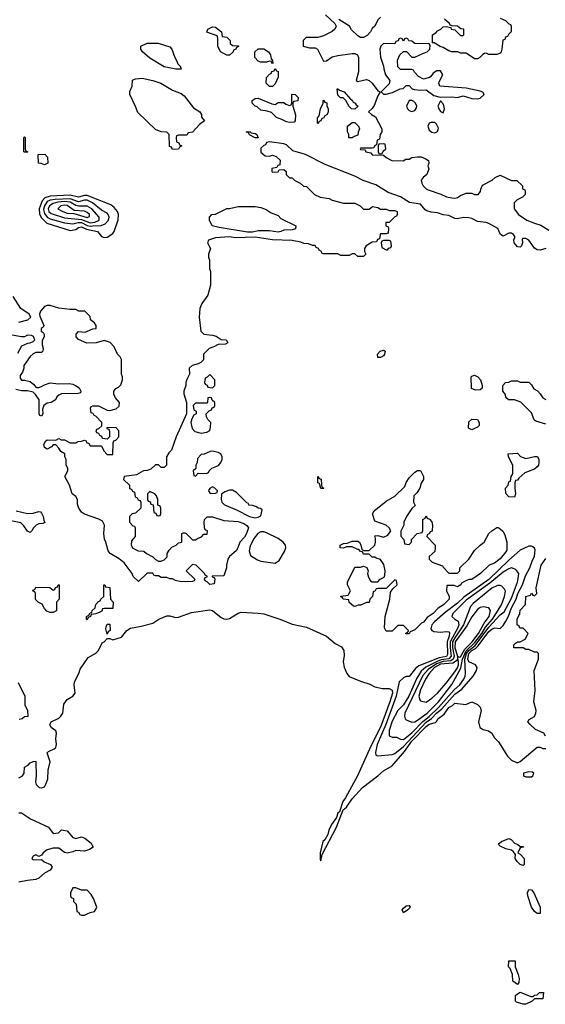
# Model space of a CAD drawing. Header units: inches. Extents: x 1793389 to 1900389, y 320802 to 470796.
# Tile 477 of 656: x 1853496 to 1857186, y 370928 to 377836. Entities that reach past the tile are written whole.
import ezdxf

# ---------------------------------------------------------------- set-up
doc = ezdxf.new("R2010")
doc.units = ezdxf.units.IN
doc.header["$MEASUREMENT"] = 0
doc.layers.add('B8357', color=7, linetype='Continuous')

msp = doc.modelspace()

# ---------------------------------------------------------------- linework, layer by layer
at = {"layer": 'B8357', "color": 2}
for points, elevation in [([(1855644, 377870), (1855708, 377810), (1855718, 377790), (1855708, 377770), (1855690, 377752), (1855630, 377722), (1855590, 377712), (1855508.4, 377711.6), (1855486, 377690), (1855486, 377650), (1855530, 377638), (1855570, 377638), (1855586, 377630), (1855630, 377546), (1855650, 377548), (1855690, 377575.3), (1855730, 377584), (1855830, 377599), (1855850, 377598), (1855868.7, 377588.7), (1855874, 377570), (1855874, 377470), (1855858, 377410), (1855870, 377402), (1855930, 377416), (1855950, 377409.3), (1855971.8, 377391.8), (1856010, 377338), (1856026, 377330), (1856010, 377302), (1855985.6, 377234.4), (1855970, 377212), (1855946, 377190), (1855966, 377170), (1855994.6, 377154.6), (1856038, 377070), (1856038, 377050), (1856026, 377030), (1856022, 376998), (1856006, 376990), (1856002, 376958), (1855990, 376954), (1855982, 376938), (1855970, 376934), (1855890, 376934), (1855886, 376930), (1855890, 376926), (1855922, 376922), (1855926, 376910), (1855962, 376902), (1855970, 376888), (1856050, 376886), (1856068.4, 376868.4), (1856109.1, 376849.1), (1856190, 376846), (1856203.6, 376856.4), (1856230, 376858), (1856250, 376868.7), (1856290, 376874), (1856313.6, 376873.6), (1856343.1, 376863.1), (1856367.3, 376847.3), (1856368, 376830), (1856362, 376810), (1856368.7, 376790), (1856354, 376750), (1856328.7, 376730), (1856315.3, 376710), (1856319, 376690), (1856329.4, 376669.4), (1856349.4, 376649.4), (1856363.2, 376643.2), (1856452.5, 376612.5), (1856492.9, 376592.9), (1856530, 376585.2), (1856550, 376584), (1856570, 376589), (1856590, 376602), (1856630, 376618), (1856670, 376618), (1856690, 376609), (1856714, 376610), (1856732, 376630), (1856732.7, 376647.3), (1856745.4, 376674.6), (1856814, 376710), (1856834, 376730), (1856870, 376746), (1856950, 376708), (1856987.3, 376707.3), (1857026, 376670), (1857026, 376650), (1857042, 376642), (1857046, 376630), (1857046, 376610), (1857026, 376590), (1856988.9, 376571.1), (1856968, 376550), (1856968, 376510), (1856999, 376470), (1857057.2, 376430), (1857110, 376407.6), (1857155.3, 376395.3), (1857210, 376358.4)], 230), ([(1856030, 377854), (1856010, 377834), (1855988.4, 377791.6), (1855970, 377774), (1855958, 377750), (1855934.6, 377725.4), (1855910, 377712), (1855890, 377712), (1855870, 377722), (1855825.4, 377765.4), (1855811.1, 377791.1), (1855736.9, 377836.9)], 230), ([(1856870, 377846), (1856906, 377830), (1856930, 377806), (1856942, 377802), (1856946, 377790), (1856946, 377750), (1856927.3, 377732.7), (1856922, 377718), (1856907.3, 377712.7), (1856902, 377698), (1856888.4, 377691.6), (1856882, 377630), (1856875.3, 377610), (1856870, 377602), (1856848.4, 377591.6), (1856790, 377592), (1856770, 377602), (1856760.4, 377599.6), (1856747.3, 377592.7), (1856726, 377570), (1856710, 377562), (1856690, 377562), (1856630, 377602), (1856590, 377602), (1856571.1, 377611.1), (1856530, 377611.3), (1856510, 377618), (1856470, 377641), (1856447.1, 377647.1), (1856406, 377674), (1856394, 377674), (1856394, 377730), (1856416.9, 377743.1), (1856430, 377758), (1856454, 377770), (1856470, 377786), (1856490, 377788), (1856522, 377782), (1856526, 377770), (1856550, 377766), (1856590, 377726), (1856610, 377726), (1856614, 377730), (1856614, 377770), (1856592.7, 377772.7), (1856570, 377791.3), (1856532.7, 377792.7), (1856518, 377798), (1856514, 377810), (1856479.6, 377839.6)], 230), ([(1857189.1, 376230.9), (1857150, 376218), (1857130, 376222), (1857110, 376232), (1857071, 376290), (1857050, 376301), (1857030, 376302), (1857023.1, 376296.9), (1857025.2, 376270), (1857019, 376250), (1857010, 376241), (1856990, 376242.8), (1856966.8, 376270), (1856966, 376294), (1856974, 376310), (1856962, 376330), (1856950, 376338), (1856930, 376338), (1856890, 376318), (1856872, 376330), (1856852, 376370), (1856790, 376406.8), (1856770, 376414), (1856710, 376421), (1856670, 376440.7), (1856650, 376444.9), (1856610, 376447.7), (1856570, 376438), (1856550, 376440.5), (1856510, 376462), (1856470, 376466), (1856430, 376480.7), (1856384.9, 376484.9), (1856355.2, 376495.2), (1856342.5, 376502.5), (1856310, 376541), (1856232.4, 376552.4), (1856170, 376594), (1856083.6, 376623.6), (1855997.6, 376677.6), (1855908.1, 376708.1), (1855850, 376738.8), (1855640.5, 376820.5), (1855502, 376890), (1855414.8, 376914.8), (1855370, 376958), (1855350, 376964.7), (1855250, 376978), (1855230, 376974), (1855222, 376958), (1855210, 376954), (1855190, 376934), (1855190, 376906), (1855220.4, 376880.4), (1855250, 376878), (1855270, 376886), (1855296.4, 376876.4), (1855326, 376850), (1855322, 376818), (1855307.3, 376812.7), (1855302, 376798), (1855267.3, 376792.7), (1855266, 376770), (1855270, 376766), (1855310, 376768), (1855318, 376782), (1855350, 376786), (1855366, 376770), (1855366, 376750), (1855390, 376726), (1855410, 376726), (1855428.4, 376708.4), (1855466, 376690), (1855488.4, 376668.4), (1855510, 376666), (1855566, 376610), (1855606, 376590), (1855670, 376582), (1855690, 376568.7), (1855768.9, 376548.9), (1855850, 376548), (1855886, 376530), (1855910, 376506), (1855950, 376506), (1855974, 376526), (1856010, 376518), (1856030, 376506), (1856070, 376506), (1856090, 376498), (1856130, 376498), (1856146, 376490), (1856146, 376470), (1856142, 376458), (1856130, 376454), (1856090, 376414), (1856066, 376414), (1856066, 376390), (1856082, 376382), (1856086, 376370), (1856082, 376338), (1856070, 376334), (1856030, 376334), (1856026, 376330), (1856022, 376298), (1856007.3, 376292.7), (1856002, 376278), (1855970, 376274), (1855928, 376250), (1855918, 376230), (1855918, 376210), (1855926, 376190), (1855910, 376174), (1855870, 376174), (1855850, 376194), (1855830, 376194), (1855810, 376182), (1855750, 376182), (1855730, 376194), (1855630, 376194), (1855618, 376198), (1855614, 376210), (1855598, 376218), (1855594, 376230), (1855578, 376238), (1855571.6, 376251.6), (1855552.7, 376252.7), (1855523.6, 376263.6), (1855490, 376264.7), (1855470, 376276), (1855410, 376286.8), (1855270, 376290.6), (1855149.1, 376310.9), (1855010, 376306.7), (1854970, 376313), (1854870, 376304.9), (1854822, 376290), (1854815.3, 376270), (1854835.3, 376230), (1854822, 376190), (1854822, 376170), (1854828.7, 376150), (1854828.7, 376090), (1854835.3, 376070), (1854834.6, 375974.6), (1854817.2, 375902.8), (1854774.6, 375845.4), (1854762, 375810), (1854755.3, 375750), (1854768.7, 375650), (1854790, 375628.7), (1854850, 375622.9), (1854874.9, 375614.9), (1854910, 375593.2), (1854946, 375590), (1854958, 375570), (1854940.4, 375559.6), (1854890, 375558), (1854860.2, 375539.8), (1854826, 375530), (1854786, 375490), (1854786, 375450), (1854768.4, 375431.6), (1854750, 375422), (1854706, 375410), (1854686, 375390), (1854688, 375350), (1854668.9, 375311.1), (1854662, 375290), (1854662, 375270), (1854648.7, 375230), (1854648.7, 375210), (1854668, 375150), (1854668, 375070), (1854594, 374910), (1854563.1, 374816.9), (1854543.1, 374796.9), (1854526, 374770), (1854526, 374710), (1854510, 374694), (1854490, 374694), (1854470, 374714), (1854450, 374714), (1854416.4, 374683.6), (1854390, 374672), (1854366, 374670), (1854316.4, 374643.6), (1854230, 374632), (1854226, 374610), (1854266, 374570), (1854267.3, 374547.3), (1854282, 374542), (1854287.3, 374527.3), (1854302, 374522), (1854307.3, 374487.3), (1854322, 374482), (1854327.3, 374467.3), (1854342, 374462), (1854346, 374450), (1854346, 374410), (1854310, 374374), (1854286, 374370), (1854266, 374350), (1854266, 374310), (1854290, 374286), (1854302, 374282), (1854306, 374270), (1854306, 374210), (1854280.4, 374179.6), (1854278, 374150), (1854290, 374128), (1854328.9, 374108.9), (1854367.3, 374107.3), (1854386, 374090), (1854430, 374068), (1854450, 374048), (1854470, 374038), (1854490, 374038), (1854510, 374046), (1854532, 374068), (1854532, 374090), (1854545.4, 374114.6), (1854565.4, 374134.6), (1854594, 374150), (1854610, 374166), (1854634, 374170), (1854634, 374230), (1854643.6, 374236.4), (1854656.4, 374236.4), (1854666, 374230), (1854710, 374186), (1854730, 374186), (1854743.6, 374196.4), (1854772.7, 374207.3), (1854790, 374226), (1854812.7, 374227.3), (1854814, 374250), (1854798, 374258), (1854794, 374270), (1854792, 374310), (1854794, 374330), (1854812.7, 374347.3), (1854850, 374348), (1854930, 374322), (1855030, 374315.3), (1855070, 374302), (1855090, 374288), (1855102, 374270), (1855089, 374230), (1855075.5, 374204.5), (1855042, 374170), (1855028.7, 374130), (1855015.3, 374110), (1854968, 374070), (1854958, 374050), (1854948, 374010), (1854948, 373990), (1854930, 373934), (1854847.3, 373932.7), (1854847.3, 373927.3), (1854862, 373922), (1854866, 373910), (1854862, 373878), (1854830, 373874), (1854812.7, 373892.7), (1854798, 373898), (1854794, 373910), (1854798, 373922), (1854812.7, 373927.3), (1854812.7, 373932.7), (1854798, 373938), (1854794, 373950), (1854734, 374010), (1854710, 374014), (1854666, 373970), (1854726, 373910), (1854722, 373898), (1854710, 373894), (1854630, 373892), (1854590, 373902), (1854570, 373912), (1854550, 373912), (1854530, 373922), (1854490, 373922), (1854470, 373934), (1854450, 373934), (1854438, 373938), (1854430, 373954), (1854390, 373954), (1854330, 373894), (1854292, 373930), (1854284.7, 373950), (1854230, 374024.7), (1854193.7, 374053.7), (1854132, 374090), (1854118, 374110), (1854102, 374170), (1854091.6, 374191.6), (1854086.8, 374230), (1854091.3, 374290), (1854076.9, 374316.9), (1854051.1, 374331.1), (1853950, 374366.8), (1853930, 374381), (1853910.8, 374410), (1853902.8, 374437.2), (1853902, 374470), (1853891.1, 374491.1), (1853864.7, 374510), (1853844.7, 374570), (1853812, 374630), (1853834, 374670), (1853834, 374690), (1853822, 374710), (1853822, 374750), (1853814, 374770), (1853814, 374790), (1853785.4, 374805.4), (1853772, 374830), (1853750, 374854), (1853730, 374854), (1853720.4, 374839.6), (1853690, 374822), (1853670, 374834), (1853665.4, 374854.6), (1853679.6, 374880.4), (1853690, 374888), (1853750, 374886), (1853770, 374898), (1853788.4, 374888.4), (1853810, 374888), (1853850, 374868), (1853890, 374868), (1853903.6, 374876.4), (1853930, 374878), (1853950, 374886), (1853962, 374882), (1853966, 374870), (1853982, 374862), (1853990, 374846), (1854070, 374846), (1854086, 374810), (1854110, 374786), (1854150, 374786), (1854152.7, 374867.3), (1854158, 374882), (1854170, 374886), (1854192, 374910), (1854191.6, 374951.6), (1854170, 374974), (1854107.3, 374972.7), (1854107.3, 374967.3), (1854122, 374962), (1854126, 374950), (1854126, 374910), (1854110, 374894), (1854078, 374898), (1854072.7, 374912.7), (1854058, 374918), (1854052.7, 374932.7), (1854038, 374938), (1854034, 374950), (1854038, 374962), (1854052.7, 374967.3), (1854072.7, 374987.3), (1854074, 375010), (1854030, 375054), (1854018, 375058), (1854012.7, 375072.7), (1853998, 375078), (1853994, 375110), (1853998, 375122), (1854010, 375126), (1854050, 375126), (1854110, 375095.3), (1854130, 375094), (1854174.4, 375105.6), (1854195.3, 375124.7), (1854198, 375150), (1854166.4, 375186.4), (1854158, 375210), (1854158, 375230), (1854170, 375248), (1854190, 375258), (1854205.4, 375274.6), (1854218, 375310), (1854218, 375330), (1854211.3, 375350), (1854211.1, 375451.1), (1854202, 375470), (1854182, 375490), (1854159.8, 375539.8), (1854130.7, 375570.7), (1854090, 375584.7), (1854032.1, 375567.9), (1853966.4, 375566.4), (1853910, 375592), (1853892, 375610), (1853892, 375630), (1853910, 375648), (1853956.9, 375643.1), (1854010, 375668), (1854034, 375670), (1854034, 375690), (1854022, 375710), (1853994, 375730), (1853990, 375754), (1853954, 375790), (1853911.6, 375791.6), (1853890, 375802), (1853850, 375802), (1853771.6, 375811.6), (1853710, 375831.3), (1853690, 375831.3), (1853670, 375824.7), (1853642, 375790), (1853635.3, 375770), (1853636.4, 375756.4), (1853666, 375690), (1853662, 375678), (1853646, 375670), (1853646, 375650), (1853662, 375642), (1853667.3, 375627.3), (1853668, 375610), (1853654.6, 375585.4), (1853654.6, 375554.6), (1853662, 375530), (1853658, 375510), (1853650, 375502), (1853610, 375502), (1853590, 375492), (1853570, 375472), (1853526, 375410), (1853526, 375390), (1853516.4, 375363.6), (1853500.4, 375339.6), (1853500.4, 375320.4), (1853510, 375308), (1853530, 375308), (1853570, 375298), (1853596.5, 375276.5), (1853610, 375258), (1853616.4, 375256.4), (1853630, 375255.3), (1853650, 375262), (1853670, 375275.3), (1853710, 375288.7), (1853770, 375282), (1853843.1, 375283.1), (1853870, 375279), (1853888, 375270), (1853912.9, 375252.9), (1853926, 375230), (1853922, 375218), (1853907.3, 375212.7), (1853790, 375212), (1853770, 375202), (1853758, 375190), (1853748, 375170), (1853718, 375150), (1853690, 375144.7), (1853666, 375130), (1853656.4, 375103.6), (1853658, 375070), (1853650, 375054), (1853638, 375058), (1853634, 375070), (1853632, 375170), (1853606.4, 375206.4), (1853590, 375222), (1853550, 375231.3), (1853510, 375231.3), (1853470, 375241)], 230), ([(1853490, 375714), (1853554, 375730), (1853574, 375750), (1853562, 375770), (1853504.7, 375810), (1853450, 375894)], 230), ([(1853483.6, 375496.4), (1853511.6, 375548.4), (1853552.7, 375567.3), (1853570, 375568), (1853590, 375578), (1853602, 375590), (1853592.7, 375612.7), (1853579.6, 375619.6), (1853550, 375622), (1853530, 375612), (1853510, 375612), (1853443.6, 375623.6)], 230), ([(1857190, 374998), (1857120.4, 375020.4), (1857108.4, 375028.4), (1857090, 375078), (1857013.6, 375153.6), (1856970, 375168), (1856928.4, 375168.4), (1856910, 375186), (1856907.3, 375207.3), (1856888, 375230), (1856888, 375270), (1856906, 375290), (1856930, 375292), (1856950, 375302), (1856990, 375302), (1857010, 375294), (1857070, 375292), (1857090, 375274), (1857106, 375246), (1857131.1, 375231.1), (1857150, 375212), (1857170, 375182), (1857190, 375172)], 226), ([(1853470.9, 374390.9), (1853550.8, 374370.8), (1853590, 374374), (1853630, 374384.7), (1853642, 374382), (1853650, 374374), (1853662, 374350), (1853664.7, 374324.7), (1853671.6, 374308.4), (1853659.6, 374300.4), (1853630, 374298), (1853611.1, 374288.9), (1853592, 374270), (1853582, 374250), (1853570, 374238), (1853550, 374248), (1853526, 374286), (1853505.2, 374305.2), (1853410, 374323.7)], 226), ([(1857188.7, 372810), (1857175.3, 372830), (1857116.5, 372856.5), (1857079, 372890), (1857064, 372910), (1857073.6, 372926.4), (1857111.6, 372948.4), (1857120.9, 372970), (1857122.7, 372990), (1857106, 373050), (1857116, 373130), (1857108.7, 373270), (1857138, 373350), (1857138, 373390), (1857130, 373398), (1857110, 373398), (1857070, 373418), (1857050, 373418), (1857030, 373428), (1856966, 373430), (1856966, 373450), (1856978, 373462), (1856990, 373472), (1857010, 373472), (1857046, 373490), (1857066, 373530), (1857030, 373566), (1857007.3, 373567.3), (1857002, 373582), (1856988, 373590), (1856989, 373630), (1857008, 373670), (1857010, 373694), (1857047.3, 373732.7), (1857049, 373790), (1857082, 373798), (1857090, 373812), (1857098, 373798), (1857110, 373794), (1857126, 373810), (1857122, 373850), (1857157.2, 374010), (1857190, 374054.8)], 226), ([(1853490, 372518), (1853515.3, 372530), (1853528.7, 372550), (1853528.9, 372591.1), (1853554.6, 372605.4), (1853570, 372622), (1853590, 372632), (1853610, 372634), (1853611.1, 372531.1), (1853606.8, 372490), (1853611.3, 372470), (1853634, 372450), (1853650, 372446), (1853670, 372454), (1853683.1, 372476.9), (1853694, 372510), (1853695.1, 372570), (1853709, 372629), (1853688.4, 372691.6), (1853698, 372702), (1853739.1, 372720.9), (1853749.2, 372730), (1853754.5, 372750), (1853749, 372790), (1853754, 372830), (1853750, 372846), (1853718, 372870), (1853708, 372890), (1853718, 372910), (1853770, 372934.8), (1853785.2, 372950), (1853798, 372970), (1853805.6, 373034.4), (1853830, 373066.8), (1853869.6, 373090.4), (1853886, 373110), (1853879.3, 373170), (1853881.2, 373190), (1853911.7, 373248.3), (1853921.5, 373278.5), (1853978, 373362), (1854030, 373391.3), (1854048.7, 373410), (1854075.3, 373464.7), (1854088.4, 373471.6), (1854110, 373494), (1854130, 373494), (1854150, 373484.7), (1854210, 373504.7), (1854249.2, 373550.8), (1854273.2, 373566.8), (1854350, 373580.7), (1854430, 373603), (1854474, 373630), (1854530, 373652.7), (1854550, 373653), (1854590, 373641.6), (1854610, 373643.8), (1854703.3, 373676.7), (1854830, 373695.5), (1854850.4, 373690.4), (1854910, 373642), (1854930, 373631.8), (1854950, 373630.3), (1854970, 373634.6), (1855030, 373673), (1855050, 373679.3), (1855170, 373672.2), (1855210, 373666.7), (1855328.5, 373628.5), (1855410, 373594), (1855510, 373574.8), (1855650, 373511.3), (1855710, 373458.8), (1855756.1, 373436.1), (1855773, 373410), (1855774.4, 373374.4), (1855767.7, 373330), (1855774, 373294), (1855793.4, 373250), (1855810, 373227.3), (1855890, 373194.4), (1855954.3, 373174.3), (1855990, 373156.4), (1856043.4, 373143.4), (1856090, 373142.6), (1856110, 373132.4), (1856112.7, 373110), (1856095.8, 373050), (1856030, 372871.8), (1855960.4, 372739.6), (1855868.5, 372530), (1855784.1, 372375.9), (1855764.9, 372350), (1855742, 372278), (1855730, 372268), (1855721, 372239), (1855684.9, 372190), (1855665.5, 372150), (1855659.8, 372120.2), (1855638, 372082), (1855624.9, 372070), (1855606.8, 371990), (1855604.7, 371944.7), (1855610, 371934), (1855620.4, 371979.6), (1855721.2, 372170), (1855767.3, 372292.7), (1855790, 372311.3), (1855829.4, 372370.6), (1855902, 372450), (1856010, 372530.6), (1856050, 372566), (1856110, 372600.4), (1856197.3, 372702.7), (1856250, 372773.4), (1856350, 372876.5), (1856370, 372894), (1856415.1, 372905), (1856425.2, 372914.8), (1856431.6, 372930), (1856476.6, 372963.4), (1856509.7, 373010), (1856535.6, 373024.4), (1856550, 373040.7), (1856629.5, 373030.5), (1856670, 373051.3), (1856710, 373032), (1856730, 373012), (1856736, 372990), (1856716.3, 372910), (1856727.3, 372870), (1856750, 372856.3), (1856787.3, 372847.3), (1856810, 372831.3), (1856830, 372798), (1856858, 372770), (1856922, 372670), (1856950, 372642), (1856983.6, 372623.6), (1856996.4, 372623.6), (1857010, 372632), (1857130, 372732), (1857150, 372732), (1857170, 372722), (1857190, 372722)], 226), ([(1853486, 373186), (1853532, 373090), (1853532, 373030), (1853552, 372990), (1853552.7, 372947.3), (1853530, 372946), (1853514, 372930), (1853492.7, 372927.3)], 226), ([(1853490, 372271.3), (1853510, 372271.3), (1853571, 372230), (1853698, 372170), (1853730, 372127.3), (1853768.9, 372131.1), (1853790, 372152), (1853830, 372144.7), (1853870, 372098.8), (1853890, 372090.8), (1853930, 372102), (1853954.6, 372094.6), (1853998, 372058), (1854012, 372030), (1853986, 372014), (1853950, 372002), (1853890, 372008), (1853870, 371998), (1853830, 371988.7), (1853810, 371994), (1853770, 372022.7), (1853730, 372023.7), (1853690, 372012.7), (1853661, 371990), (1853650, 371975.3), (1853630, 371966), (1853610, 371976), (1853590, 371968), (1853581, 371950), (1853590, 371941), (1853650, 371944.7), (1853667.9, 371927.9), (1853712, 371910), (1853724.7, 371890), (1853710.6, 371869.4), (1853670, 371849.2), (1853630, 371814), (1853610, 371804), (1853550, 371797.2), (1853490, 371784)], 222)]:
    msp.add_lwpolyline(points, dxfattribs=dict(at, elevation=elevation))
for points, elevation in [([(1854950, 377588), (1854906, 377610), (1854888, 377650), (1854887.3, 377707.3), (1854882, 377722), (1854810, 377748), (1854818, 377770), (1854850, 377786), (1854870, 377784.7), (1854912, 377750), (1854918, 377718), (1854950, 377714), (1854974, 377690), (1854974, 377670), (1854990, 377654), (1855032.7, 377652.7), (1855032.7, 377647.3), (1855018, 377642), (1855014, 377630), (1854998, 377622), (1854994, 377610), (1854970, 377588)], 230), ([(1854630, 377488), (1854591.3, 377488.7), (1854510, 377506), (1854410, 377565.2), (1854358, 377610), (1854346, 377630), (1854346, 377650), (1854390, 377671.3), (1854468.9, 377671.1), (1854550, 377644.7), (1854564.7, 377630), (1854584.7, 377570), (1854598, 377550), (1854606, 377526), (1854622, 377510)], 230), ([(1856210, 377706), (1856198, 377702), (1856190, 377686), (1856182, 377702), (1856170, 377706), (1856158, 377702), (1856152.7, 377687.3), (1856138, 377682), (1856130, 377666), (1856050, 377668), (1856032, 377650), (1856024.7, 377630), (1856030, 377574), (1856051.1, 377511.1), (1856051.6, 377491.6), (1856064.7, 377450), (1856094, 377410), (1856090, 377386), (1856034, 377330), (1856050, 377314), (1856070, 377314), (1856114, 377326), (1856168.4, 377351.6), (1856187.3, 377352.7), (1856210, 377374), (1856230, 377374), (1856251.6, 377351.6), (1856265.4, 377345.4), (1856310, 377341), (1856350, 377344.7), (1856404, 377304), (1856448.4, 377291.6), (1856530, 377294.8), (1856568.9, 377291.1), (1856610, 377301), (1856670, 377282.8), (1856710, 377281), (1856730, 377286), (1856758, 377310), (1856748.4, 377328.4), (1856730, 377335.3), (1856630, 377355.3), (1856446, 377370), (1856438, 377390), (1856440.4, 377399.6), (1856468, 377450), (1856450, 377478), (1856423.6, 377476.4), (1856399.6, 377460.4), (1856383.6, 377436.4), (1856374, 377430), (1856330, 377418), (1856296.4, 377436.4), (1856267.3, 377467.3), (1856262, 377482), (1856250, 377486), (1856170, 377486), (1856150, 377506), (1856148.4, 377551.6), (1856166, 377590), (1856190, 377614), (1856212.7, 377612.7), (1856250, 377574), (1856270, 377574), (1856330, 377602), (1856358, 377610), (1856375.3, 377630), (1856378, 377658), (1856370, 377666), (1856270, 377668), (1856250, 377686), (1856227.3, 377687.3), (1856222, 377702)], 230), ([(1855270, 377526), (1855262, 377542), (1855250, 377546), (1855230, 377538), (1855190, 377538), (1855170, 377546), (1855146, 377570), (1855146, 377610), (1855170, 377632), (1855210, 377631.3), (1855242, 377610), (1855258, 377590), (1855262, 377562), (1855272, 377550), (1855274, 377530)], 230), ([(1855250, 377368), (1855226, 377390), (1855228, 377430), (1855250, 377454), (1855262, 377458), (1855267.3, 377472.7), (1855282, 377478), (1855290, 377494), (1855298, 377478), (1855311.6, 377471.6), (1855311.6, 377431.6), (1855290, 377386), (1855270, 377368)], 230), ([(1854570, 376926), (1854562, 376942), (1854547.3, 376947.3), (1854546, 377030), (1854530, 377046), (1854488.4, 377048.4), (1854450, 377066), (1854324.7, 377184.7), (1854310, 377226), (1854268.7, 377310), (1854268.9, 377331.1), (1854286, 377370), (1854287.3, 377412.7), (1854310, 377422), (1854355.3, 377424.7), (1854430, 377410.4), (1854486, 377390), (1854570, 377342), (1854630, 377318.8), (1854650, 377301), (1854717.3, 377217.3), (1854762, 377190), (1854772, 377170), (1854772.7, 377152.7), (1854792.7, 377127.3), (1854759.6, 377100.4), (1854710, 377046), (1854678, 377042), (1854670, 377026), (1854610, 377026), (1854598, 377022), (1854594, 377010), (1854598, 376978), (1854612.7, 376972.7), (1854618, 376958), (1854634, 376950), (1854618, 376942), (1854610, 376928)], 230), ([(1855850, 377208), (1855826, 377210), (1855810, 377226), (1855786, 377270), (1855767.3, 377287.3), (1855748.4, 377288.4), (1855730, 377306), (1855726, 377350), (1855730, 377352), (1855742, 377342), (1855774, 377330), (1855818, 377278), (1855830, 377271.3), (1855836.9, 377256.9), (1855851.3, 377250), (1855858, 377238), (1855872, 377230)], 230), ([(1855390, 377115.3), (1855370, 377119), (1855336.5, 377136.5), (1855310, 377144), (1855298, 377150), (1855264, 377184), (1855234.6, 377194.6), (1855190, 377202), (1855164, 377224), (1855150, 377229), (1855128, 377250), (1855128, 377270), (1855150, 377282), (1855170, 377284.7), (1855265.4, 377245.4), (1855290, 377242), (1855310, 377254), (1855350, 377254), (1855363.6, 377243.6), (1855390, 377234), (1855402, 377238), (1855406, 377250), (1855406, 377310), (1855410, 377314), (1855430, 377312), (1855452, 377290), (1855450, 377266), (1855418, 377262), (1855414, 377250), (1855414, 377230), (1855431.6, 377168.4), (1855430, 377126), (1855422, 377118)], 230), ([(1855590, 377106), (1855586, 377110), (1855587.3, 377147.3), (1855598, 377162), (1855608.4, 377211.6), (1855626, 377250), (1855626, 377270), (1855630, 377272), (1855638, 377258), (1855651.6, 377251.6), (1855652.7, 377232.7), (1855662, 377210), (1855662, 377190), (1855654, 377170), (1855639.6, 377160.4), (1855630, 377146), (1855618, 377142), (1855610, 377126), (1855598, 377122)], 230), ([(1856250, 377268.7), (1856230, 377268), (1856211.3, 377230), (1856218, 377210), (1856230, 377198), (1856250, 377191.3), (1856270, 377198), (1856283.1, 377216.9), (1856284, 377230), (1856275.3, 377250), (1856263.1, 377263.1)], 230), ([(1856450, 377266), (1856432, 377230), (1856438, 377210), (1856450, 377192), (1856470, 377182), (1856479, 377210), (1856473.6, 377233.6), (1856470, 377246)], 230), ([(1855810, 377006), (1855806, 377010), (1855806, 377030), (1855798, 377050), (1855798, 377090), (1855830, 377114), (1855850, 377114), (1855874, 377090), (1855882, 377070), (1855872.7, 377047.3), (1855870, 377026), (1855843.6, 377016.4), (1855830, 377006)], 230), ([(1856410, 377115.3), (1856385.4, 377114.6), (1856371.1, 377108.9), (1856361, 377090), (1856370, 377062), (1856390, 377046), (1856410, 377042), (1856428.7, 377051.3), (1856434.6, 377065.4), (1856435.3, 377075.3), (1856423.1, 377103.1)], 230), ([(1855150, 377008), (1855108.7, 377028.7), (1855102, 377042), (1855086, 377050), (1855114, 377050), (1855122, 377042), (1855150, 377038), (1855162, 377030), (1855170, 377008)], 230), ([(1853530, 376906), (1853526, 376910), (1853526, 377010), (1853530, 377014), (1853534, 377010), (1853534, 376930), (1853538, 376918), (1853554, 376910), (1853550, 376906)], 230), ([(1856050, 376966), (1856018, 376962), (1856014, 376950), (1856014, 376910), (1856018, 376898), (1856030, 376894), (1856042, 376898), (1856047.3, 376912.7), (1856066, 376930), (1856062, 376962)], 230), ([(1853670, 376818), (1853647.3, 376827.3), (1853628.9, 376828.9), (1853626, 376890), (1853672.7, 376892.7), (1853691.6, 376871.6), (1853694, 376830), (1853690, 376826)], 230), ([(1853850, 376604.1), (1853710, 376597.8), (1853673.3, 376586.7), (1853653.8, 376566.2), (1853633.4, 376510), (1853634.2, 376474.2), (1853647.8, 376447.8), (1853687.8, 376407.8), (1853850, 376356.9), (1853890, 376363.9), (1853910, 376376.9), (1853930, 376382), (1853965.2, 376365.2), (1854042.8, 376350), (1854070, 376316), (1854090, 376307.3), (1854110, 376310.8), (1854150, 376336), (1854159.3, 376350), (1854187.8, 376432.2), (1854189.6, 376470), (1854182.9, 376490), (1854159.2, 376519.2), (1854136, 376536), (1853970, 376602.9), (1853950, 376602), (1853910, 376590.8)], 234), ([(1853850, 376579.9), (1853744.5, 376575.5), (1853710.7, 376569.3), (1853690, 376559.8), (1853669.6, 376530.4), (1853664.2, 376504.2), (1853670, 376476.4), (1853690, 376450.2), (1853710, 376437.8), (1853810, 376410.2), (1853870, 376404.6), (1853906.9, 376413.1), (1853930, 376412.3), (1853970, 376393.2), (1853990, 376387.6), (1854010, 376388.8), (1854067.6, 376392.4), (1854097.1, 376402.9), (1854120.4, 376430), (1854125.1, 376450), (1854117.6, 376470), (1854110, 376477.6), (1854070, 376500.5), (1854006.6, 376550), (1853970, 376569.8), (1853950, 376569.8), (1853910, 376558.6)], 238), ([(1853810, 376559.9), (1853764.8, 376555.2), (1853730, 376545.7), (1853704.9, 376530), (1853697.2, 376510), (1853701.3, 376490), (1853716.3, 376476.3), (1853810, 376445), (1853930, 376433.9), (1853990, 376411.7), (1854023.6, 376416.4), (1854050, 376427.8), (1854053.6, 376430), (1854053, 376450), (1854002.3, 376510), (1853970, 376528.8), (1853908.6, 376528.6), (1853890, 376533), (1853850, 376555.2)], 242), ([(1853810, 376534.3), (1853784, 376530), (1853764.9, 376510), (1853798, 376490), (1853830, 376479), (1853876.7, 376476.7), (1853970, 376449.3), (1853985.2, 376454.8), (1853985.6, 376470), (1853970, 376484.2), (1853950, 376492.7), (1853877.7, 376497.7), (1853830, 376532.2)], 246), ([(1855310, 376345.2), (1855250, 376355.1), (1855170, 376354), (1855130, 376345.2), (1855094.4, 376345.6), (1854897.2, 376377.2), (1854848, 376390), (1854828.4, 376428.4), (1854828, 376450), (1854846, 376470), (1854870, 376472), (1854950, 376511.3), (1854970, 376511.3), (1855030, 376524.7), (1855150, 376524.7), (1855190, 376518), (1855225.4, 376505.4), (1855262, 376482), (1855310, 376462), (1855330, 376442), (1855434, 376390), (1855431.6, 376368.4), (1855410, 376362), (1855350, 376359), (1855330, 376349)], 230), ([(1856090, 376286), (1856050, 376286), (1856038, 376282), (1856034, 376270), (1856038, 376238), (1856070, 376222), (1856078, 376222), (1856087.3, 376232.7), (1856102, 376238), (1856106, 376250), (1856102, 376282)], 230), ([(1856010, 375466), (1856008, 375490), (1856026, 375510), (1856050, 375518), (1856062, 375510), (1856058, 375490), (1856050, 375478), (1856030, 375466)], 226), ([(1854830, 375346), (1854812.7, 375327.3), (1854798, 375322), (1854794, 375290), (1854798, 375278), (1854812.7, 375272.7), (1854818, 375258), (1854850, 375254), (1854866, 375270), (1854866, 375310)], 230), ([(1856696.4, 375236.4), (1856667.3, 375247.3), (1856666, 375330), (1856670, 375334), (1856690, 375342), (1856712, 375330), (1856731.3, 375310), (1856742, 375270), (1856742, 375250), (1856730, 375238)], 226), ([(1854830, 375186), (1854818, 375182), (1854814, 375150), (1854810, 375146), (1854730, 375146), (1854714, 375130), (1854718, 375098), (1854734, 375090), (1854734, 375070), (1854719.6, 375060.4), (1854703.6, 375036.4), (1854698, 375010), (1854707.1, 374967.1), (1854726.4, 374946.4), (1854770, 374936), (1854810, 374942), (1854830, 374954), (1854836.4, 374976.4), (1854838, 375010), (1854818, 375030), (1854808, 375050), (1854806, 375070), (1854827.3, 375092.7), (1854842, 375098), (1854847.3, 375112.7), (1854862, 375118), (1854866, 375130), (1854866, 375150), (1854847.3, 375167.3), (1854842, 375182)], 230), ([(1856670, 374958), (1856648, 374970), (1856650, 375014), (1856670, 375034), (1856710, 375032), (1856722, 375010), (1856722, 374990), (1856710, 374978), (1856690, 374968)], 226), ([(1854850, 374808), (1854832.7, 374807.3), (1854791.6, 374788.4), (1854770, 374786), (1854743.6, 374756.4), (1854742, 374730), (1854732, 374710), (1854732, 374688), (1854714, 374670), (1854718, 374638), (1854730, 374634), (1854750, 374654), (1854807.3, 374652.7), (1854822, 374658), (1854826, 374670), (1854846, 374690), (1854892.3, 374707.7), (1854909, 374730), (1854917.2, 374750), (1854917.2, 374770), (1854909.1, 374789.1), (1854890, 374799)], 230), ([(1857050, 374758), (1857110, 374772), (1857131.6, 374771.6), (1857142, 374750), (1857142, 374730), (1857138, 374710), (1857130, 374698), (1857110, 374682), (1857043.6, 374656.4), (1856999.6, 374620.4), (1856990, 374606), (1856978, 374602), (1856972.7, 374587.3), (1856971.3, 374550), (1856978, 374510), (1856970, 374486), (1856930, 374488), (1856908.4, 374511.6), (1856908, 374550), (1856926, 374570), (1856930, 374594), (1856942, 374598), (1856946, 374630), (1856958, 374650), (1856958, 374710), (1856928.4, 374768.4), (1856926, 374790), (1856990, 374794), (1857011.3, 374771.3)], 226), ([(1855610, 374546), (1855602, 374582), (1855590, 374586), (1855590, 374632), (1855598, 374618), (1855611.6, 374611.6), (1855614, 374570), (1855618, 374558), (1855632, 374550), (1855630, 374546)], 226), ([(1856230, 374154), (1856246, 374170), (1856246, 374190), (1856286, 374230), (1856322, 374238), (1856327.3, 374252.7), (1856326, 374330), (1856342, 374338), (1856350, 374354), (1856358, 374338), (1856372.7, 374332.7), (1856390, 374314), (1856394, 374290), (1856392.7, 374247.3), (1856378, 374242), (1856374, 374230), (1856358, 374222), (1856354, 374210), (1856412, 374150), (1856414, 374130), (1856410, 374106), (1856372, 374070), (1856371.3, 374050), (1856392, 374030), (1856465.4, 374005.4), (1856470, 373994), (1856510, 373954), (1856570, 373954), (1856586, 373970), (1856586, 373990), (1856650, 374052), (1856688.9, 374111.1), (1856728, 374150), (1856758, 374170), (1856789, 374230), (1856810, 374251), (1856845.6, 374274.4), (1856854.4, 374274.4), (1856870, 374264.7), (1856887.1, 374247.1), (1856902, 374222), (1856916, 374170), (1856915.3, 374115.3), (1856910, 374102), (1856870, 374054), (1856830, 374024), (1856791, 374009), (1856732, 373950), (1856670, 373908.7), (1856650, 373908), (1856623.6, 373896.4), (1856598, 373882), (1856594, 373870), (1856570, 373858), (1856547.3, 373867.3), (1856494, 373866), (1856492, 373830), (1856512, 373790), (1856512, 373770), (1856471.3, 373730), (1856433.2, 373706.8), (1856398, 373670), (1856358, 373642), (1856330, 373609.4), (1856317.5, 373602.5), (1856270, 373555.3), (1856238, 373542), (1856230, 373528), (1856207.3, 373527.3), (1856207.3, 373532.7), (1856222, 373538), (1856226, 373550), (1856190, 373586), (1856150, 373586), (1856110, 373546), (1856070, 373546), (1856058, 373570), (1856062, 373650), (1856095.3, 373770), (1856100.4, 373819.6), (1856116.4, 373843.6), (1856146, 373870), (1856142, 373902), (1856130, 373906), (1856070, 373846), (1856010, 373846), (1855998, 373842), (1855992, 373828), (1855978, 373822), (1855974, 373790), (1855954, 373770), (1855950, 373746), (1855930, 373746), (1855891.6, 373728.4), (1855872.7, 373727.3), (1855850, 373718), (1855840.4, 373720.4), (1855810, 373746), (1855806, 373766), (1855766, 373770), (1855762, 373782), (1855750, 373786), (1855750, 373792), (1855802, 373798), (1855816.4, 373823.6), (1855818, 373830), (1855798, 373870), (1855798, 373890), (1855850, 373994), (1855890, 373994), (1855910, 374002), (1855932.7, 373992.7), (1855942, 373970), (1855938, 373950), (1855945.4, 373925.4), (1855959.6, 373899.6), (1855971.6, 373891.6), (1856010, 373892), (1856028, 373910), (1856054.6, 373925.4), (1856060.4, 373939.6), (1856062, 373970), (1856052.9, 374012.9), (1856030, 374048), (1855998, 374058), (1855990, 374066), (1855970, 374066), (1855950, 374086), (1855910, 374086), (1855902, 374102), (1855890, 374106), (1855878, 374118), (1855870, 374118), (1855830, 374138), (1855790, 374138), (1855770, 374128.7), (1855746, 374130), (1855746, 374150), (1855770, 374162), (1855796.4, 374163.6), (1855830, 374178), (1855870, 374178), (1855882, 374170), (1855892, 374150), (1855898, 374118), (1855912.7, 374112.7), (1855950, 374112), (1855988.7, 374150), (1855995.3, 374170), (1855995.3, 374195.3), (1855990, 374214), (1856010, 374216), (1856050, 374206), (1856080.2, 374219.8), (1856102, 374250), (1856089.5, 374270), (1856069.2, 374290), (1855990, 374318), (1855974, 374370), (1855984, 374390), (1856070, 374458), (1856130, 374492), (1856199, 374561), (1856208.7, 374590), (1856230, 374622), (1856270, 374662), (1856290, 374674), (1856310, 374674), (1856331.1, 374631.1), (1856331, 374610), (1856315.3, 374584.7), (1856304.7, 374550), (1856283.6, 374516.4), (1856263.6, 374496.4), (1856262, 374450), (1856272, 374428), (1856250, 374406), (1856212, 374350), (1856192, 374310), (1856192, 374290), (1856172.7, 374247.3), (1856172.7, 374212.7), (1856194, 374190), (1856198, 374158)], 226), ([(1854850, 374558), (1854834, 374550), (1854823.6, 374536.4), (1854822, 374530), (1854832.7, 374512.7), (1854870, 374514), (1854882, 374518), (1854886, 374530), (1854866, 374550)], 230), ([(1854410, 374526), (1854394, 374510), (1854394, 374470), (1854398, 374458), (1854412.7, 374452.7), (1854418, 374438), (1854432.7, 374432.7), (1854438, 374378), (1854452.7, 374372.7), (1854458, 374358), (1854470, 374354), (1854482, 374358), (1854486, 374370), (1854486, 374410), (1854482, 374422), (1854466, 374430), (1854466, 374470), (1854456.4, 374496.4), (1854446, 374510)], 230), ([(1854990, 374535.3), (1854970, 374535.3), (1854936, 374524), (1854912, 374508), (1854911, 374470), (1854916, 374450), (1854933, 374433), (1855018, 374398), (1855110, 374351.3), (1855150, 374341), (1855170, 374344.7), (1855190, 374354), (1855198, 374398), (1855187.3, 374407.3), (1855170, 374408), (1855158, 374418), (1855130, 374428), (1855106, 374430), (1855102, 374442), (1855090, 374446), (1855018.6, 374518.6)], 230), ([(1855210, 374242.9), (1855190, 374242), (1855168.2, 374231.8), (1855141.6, 374198.4), (1855114.4, 374145.6), (1855107.3, 374110), (1855117.5, 374077.5), (1855166, 374046), (1855190, 374036.3), (1855290, 374022.8), (1855317.6, 374042.4), (1855355.3, 374104.7), (1855364.5, 374130), (1855362, 374150), (1855346, 374170), (1855310, 374197), (1855230, 374237)], 230), ([(1857090, 374142), (1857070, 374141.2), (1857010, 374113.6), (1856930, 374045.1), (1856790.9, 373909.1), (1856615, 373785), (1856570, 373741.8), (1856483, 373677), (1856408, 373612), (1856390.4, 373590), (1856383, 373563), (1856390.6, 373550.6), (1856403.8, 373543.8), (1856450, 373539.3), (1856490, 373543.8), (1856510, 373540.7), (1856514.4, 373534.4), (1856511.4, 373511.4), (1856497.2, 373470), (1856498.7, 373381.3), (1856491.9, 373368.1), (1856441.8, 373358.2), (1856297.7, 373302.2), (1856275.2, 373284.7), (1856230, 373228.7), (1856210, 373228.7), (1856190, 373219), (1856160.7, 373190), (1856139.7, 373090), (1856066.8, 372890), (1856004.7, 372750), (1855993.7, 372693.7), (1855996.9, 372676.9), (1856010, 372670.8), (1856110, 372681.6), (1856130, 372688.5), (1856190, 372735.9), (1856350, 372908.1), (1856387.4, 372932.6), (1856422.5, 372970), (1856459.6, 373000.4), (1856550, 373104.2), (1856600.2, 373139.8), (1856678.9, 373230), (1856703.6, 373270), (1856707.3, 373290), (1856697.2, 373310), (1856649.9, 373329.9), (1856643, 373350), (1856648.8, 373390), (1856670, 373411.4), (1856696, 373424), (1856715.8, 373444.2), (1856790, 373543.6), (1856810, 373560.8), (1856830, 373570.3), (1856870, 373564.9), (1856890, 373584.9), (1856910, 373615.5), (1856928.4, 373651.6), (1856949, 373710), (1856981.5, 373770), (1856993.2, 373810), (1857026, 373870), (1857046.7, 373933.3), (1857078.5, 373990), (1857095.8, 374044.2), (1857109.4, 374070), (1857115.5, 374115.5), (1857110, 374128), (1857098, 374138)], 230), ([(1856950, 373989.3), (1856930, 373982.9), (1856890, 373959.1), (1856797.1, 373882.9), (1856630, 373763.1), (1856536.3, 373670), (1856531, 373650), (1856550.5, 373630.5), (1856575.6, 373615.6), (1856578.5, 373590), (1856572.3, 373570), (1856518.8, 373470), (1856517.2, 373430), (1856525.8, 373370), (1856508.6, 373351.4), (1856455.7, 373344.3), (1856426.4, 373333.6), (1856347.8, 373292.2), (1856314.2, 373265.8), (1856283.7, 373216.3), (1856229.2, 373090), (1856190, 373029.7), (1856150.2, 372989.8), (1856110, 372914), (1856090.5, 372850), (1856090.9, 372810.9), (1856110, 372802.8), (1856141.4, 372801.4), (1856170, 372787.3), (1856190, 372786.4), (1856250, 372832.3), (1856327.1, 372912.9), (1856371.8, 372948.2), (1856435.7, 373010), (1856545.6, 373134.4), (1856586.2, 373170), (1856614.3, 373210), (1856623.6, 373230), (1856625.1, 373250), (1856621.3, 373350), (1856633.7, 373390), (1856648.7, 373411.3), (1856694, 373446), (1856790, 373574.8), (1856870, 373659.5), (1856897.5, 373682.5), (1856950, 373777.1), (1856991, 373890), (1856996.6, 373916.6), (1856999.3, 373950), (1856979.5, 373979.5)], 234), ([(1853710, 373678), (1853687.3, 373687.3), (1853670, 373706), (1853654.6, 373734.6), (1853626, 373750), (1853607.3, 373767.3), (1853606, 373810), (1853602, 373822), (1853590, 373826), (1853587.3, 373832.7), (1853602, 373838), (1853610, 373854), (1853707.3, 373852.7), (1853730, 373834), (1853742, 373838), (1853748, 373852), (1853762, 373858), (1853766, 373870), (1853774, 373870), (1853774, 373770), (1853754, 373750), (1853754, 373690), (1853750, 373686), (1853730, 373678)], 226), ([(1853970, 373626), (1853966, 373630), (1853966, 373650), (1853982, 373658), (1853990, 373674), (1854002, 373678), (1854006, 373690), (1854026, 373710), (1854030, 373734), (1854050, 373754), (1854062, 373758), (1854066, 373770), (1854086, 373790), (1854086, 373870), (1854094, 373870), (1854098, 373858), (1854130, 373852), (1854134, 373770), (1854151.6, 373748.4), (1854150, 373706), (1854090, 373706), (1854078, 373702), (1854072.7, 373687.3), (1854059.6, 373680.4), (1854031.6, 373668.4), (1853998, 373662), (1853994, 373650), (1853978, 373642)], 226), ([(1856850, 373866.6), (1856810, 373847.6), (1856679.3, 373740.7), (1856661.8, 373718.2), (1856612.1, 373590), (1856550, 373498.7), (1856535.8, 373470), (1856533.9, 373430), (1856546.6, 373370), (1856539.8, 373350), (1856522.3, 373337.7), (1856470, 373333.9), (1856423.4, 373316.6), (1856363.1, 373276.9), (1856325.3, 373234.7), (1856201.1, 372970), (1856198, 372950), (1856202.8, 372930), (1856210, 372922.8), (1856250, 372907.3), (1856270, 372910.6), (1856290, 372921.3), (1856356.8, 372970), (1856435.6, 373050), (1856529.1, 373170.9), (1856593.1, 373286.9), (1856604.5, 373350), (1856630, 373407.8), (1856692.7, 373467.3), (1856740.4, 373530), (1856766.8, 373573.2), (1856814.4, 373630), (1856879.8, 373730), (1856900.5, 373790), (1856906.3, 373826.3), (1856900.9, 373840.9), (1856880.9, 373860.9), (1856870, 373866)], 238), ([(1856750, 373717.2), (1856730, 373711.8), (1856710, 373696.9), (1856670, 373647.6), (1856636.2, 373583.8), (1856553.5, 373470), (1856551.5, 373430), (1856570, 373370.5), (1856583, 373363), (1856590, 373364.9), (1856620.7, 373419.3), (1856673.8, 373470), (1856717.4, 373530), (1856757.9, 373602.1), (1856793.3, 373650), (1856801.2, 373690), (1856790, 373708.7)], 242), ([(1854110, 373526), (1854102, 373562), (1854103.1, 373576.9), (1854110, 373594), (1854130, 373594), (1854132, 373550), (1854118, 373542)], 226), ([(1856570, 373366), (1856569.3, 373350), (1856562.3, 373337.7), (1856538.2, 373321.8), (1856450, 373314.4), (1856409.4, 373290), (1856370.2, 373250), (1856344.7, 373210), (1856310, 373134.5), (1856299.3, 373090), (1856304.5, 373064.5), (1856310, 373058), (1856350, 373047.7), (1856390, 373074.9), (1856430, 373112), (1856490, 373180.9), (1856550, 373260.2), (1856570.3, 373289.7), (1856577, 373310), (1856577.7, 373337.7)], 242), ([(1857070, 372558), (1857034, 372550), (1857034, 372530), (1857050, 372524.7), (1857090, 372524.7), (1857098, 372530), (1857106, 372550), (1857096.4, 372556.4)], 226), ([(1857010, 372034), (1857030, 372034), (1857034, 372030), (1857010, 372026), (1856994, 371990), (1857010, 371982), (1857038, 371950), (1857038, 371910), (1857030, 371902), (1857010, 371908.7), (1856988.7, 371930), (1856975.3, 371950), (1856978, 371978), (1856960.4, 372000.4), (1856948.9, 372008.9), (1856910, 372019), (1856870, 372038), (1856858, 372050), (1856863.1, 372056.9), (1856878, 372070), (1856930, 372091), (1856950, 372081), (1856970, 372058), (1856994, 372050)], 222), ([(1853890, 371746), (1853870, 371746), (1853854, 371710), (1853854, 371690), (1853858, 371678), (1853874, 371670), (1853874, 371650), (1853891.6, 371631.6), (1853898, 371578), (1853910, 371574), (1853918, 371558), (1853930, 371554), (1853950, 371554), (1853970, 371562), (1853990, 371572), (1854022, 371578), (1854036.4, 371603.6), (1854038, 371610), (1854015.3, 371670), (1853998, 371698), (1853970, 371728), (1853930, 371728)], 226), ([(1857130, 371566), (1857110, 371578), (1857089.3, 371609.3), (1857064, 371690), (1857062, 371710), (1857070, 371734), (1857090, 371732), (1857104.7, 371710), (1857151.3, 371610), (1857150, 371566)], 222), ([(1856190, 371568.7), (1856182, 371590), (1856190, 371602), (1856210, 371618), (1856230, 371622), (1856238, 371610), (1856235.3, 371604.7), (1856222, 371590)], 222), ([(1856990, 371066), (1856958, 371090), (1856956.4, 371136.4), (1856939, 371179), (1856928.7, 371190), (1856930, 371232), (1856974, 371234), (1856974, 371190), (1856996.9, 371136.9), (1857002, 371110), (1856999.6, 371080.4)], 222), ([(1857098, 370982), (1857110, 370992), (1857130, 370994), (1857146, 371010), (1857174, 371010), (1857170, 370966), (1857110, 370966), (1857094, 370950), (1857050, 370928), (1857030, 370928), (1856983.1, 370943.1), (1856978, 370950), (1856978, 370990), (1856990, 371002), (1857010, 371014), (1857083.6, 370983.6)], 222)]:
    msp.add_lwpolyline(points, close=True, dxfattribs=dict(at, elevation=elevation))

doc.saveas('drawing.dxf')
